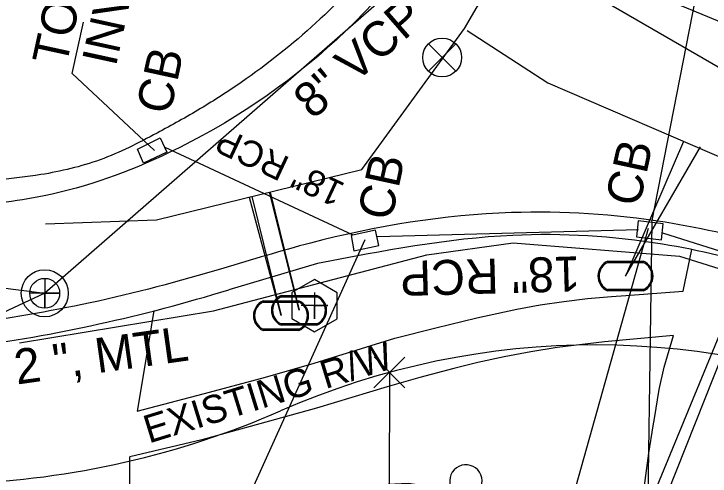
# Model space of a CAD drawing. Extents: x 1614611 to 1617571, y 898867 to 905462.
# Drawn here: x 1616325.8 to 1616405.6, y 901661.5 to 901714.4 of the extents above; entities that cross this region are included whole.
import ezdxf

# ---------------------------------------------------------------- set-up
doc = ezdxf.new("R2010")
doc.units = 0
for name, color, linetype in [('Exist Boundary Watershed Residential C 05', 7, 'Continuous'), ('Exist Right of Way Line Text', 7, 'Continuous'), ('Exist Structure Minor Catch Basin Top Elevation', 7, 'Continuous'), ('Exist Structure Minor Pipes RCP 18 Inch Invert', 7, 'Continuous'), ('Exist Utilities Gas UG Line SUE LOS B', 7, 'Continuous'), ('Exist Utilities Gas UG Line SUE LOS B Text', 7, 'Continuous'), ('Exist Utilities Sanitary Sewer Manhole Leader', 7, 'Continuous'), ('Exist Utilities Sanitary Sewer UG Line', 7, 'Continuous'), ('Exist Utilities Sanitary Sewer UG Line Text', 7, 'Continuous'), ('Exist Utilities TV UG FO Cable SUE LOS B', 7, 'Continuous'), ('Exist Utilities Water UG Line SUE LOS B', 7, 'Continuous'), ('Exist Vegetation Tree CELL', 7, 'Continuous'), ('Old_Level_21', 7, 'Continuous'), ('Prop Drainage Structure Catch Basin Grate 840 03E Label', 7, 'Continuous'), ('Prop Drainage Structure Catch Basin Open Throat 4 CELL', 7, 'Continuous'), ('Prop Drainage Structure Drop Inlet Grate 3 Narrow Slots and Sag Grates 840 24 Label', 7, 'Continuous'), ('Prop Drainage Structure Pipe Alternate 12in Label', 7, 'Continuous'), ('Prop Drainage Structure Pipe Alternate 30in Label', 7, 'Continuous'), ('Prop Drainage Structure Pipe Stub Out CELL', 7, 'Continuous'), ('Prop Drainage Structure Tops and Inverts LABEL', 7, 'Continuous'), ('Prop Earthen Structure Head Ditch Label', 7, 'Continuous'), ('Prop Earthen Structure V Ditch Detail Label', 7, 'Continuous'), ('Prop Easement Permanent Drainage', 7, 'Continuous'), ('Prop Erosion Embankment Toe Protection with Rip Rap 3 Detail CELL', 7, 'Continuous'), ('Prop Plan Preparation Drainage Notes Label', 7, 'Continuous'), ('Prop SS Transition Line', 7, 'Continuous'), ('Raster_Level_2', 7, 'Continuous'), ('Scratch_Level_1', 7, 'Continuous'), ('Scratch_Level_9', 7, 'Continuous')]:
    doc.layers.add(name, color=color, linetype=linetype)

# ---------------------------------------------------------------- blocks, each defined once
blk = doc.blocks.new('EXIST UTILITIES SANITARY SEWER MANHOLE')
at = {"layer": 'Old_Level_21'}
blk.add_lwpolyline([(0, 0.03425), (0, -0.03425), (0, 0), (0.03425, 0), (-0.03425, 0)], dxfattribs=at)
for radius in [0.05389, 0.03425]:
    blk.add_circle((0, 0), radius, dxfattribs=at)
blk = doc.blocks.new('EXIST UTILITIES SANITARY SEWER CLEAN-OUT')
at = {"layer": 'Prop Drainage Structure Pipe Stub Out CELL'}
blk.add_line((0, 0), (0, 0), dxfattribs=at)
blk.add_lwpolyline([(-0.0516, 0.0299), (-0.0517, -0.0297), (-0.0001, -0.0596), (0.0516, -0.0299), (0.0517, 0.0297), (0.0001, 0.0596)], close=True, dxfattribs=at)
blk.add_lwpolyline([(0, 0.0302), (0, -0.0302), (0, 0), (0.0302, 0), (-0.0302, 0)], dxfattribs=at)
blk = doc.blocks.new('EXIST UTILITIES WATER VALVE')
at = {"layer": 'Prop Earthen Structure V Ditch Detail Label'}
blk.add_lwpolyline([(0.0315, 0.0315), (-0.0315, -0.0315), (0, 0), (0.0315, -0.0315), (-0.0315, 0.0315)], dxfattribs=at)
blk.add_circle((0, 0), 0.0445, dxfattribs=at)
blk = doc.blocks.new('EXIST UTILITIES WATER METER')
at = {"layer": 'Prop SS Transition Line'}
blk.add_line((0, 0), (0, 0), dxfattribs=at)
for points in [[(-0.0408, 0.034), (0.0408, 0.034)], [(-0.0408, 0.0312), (0.0408, 0.0312)], [(0.0408, -0.0312), (-0.0413, -0.0312)], [(0.0408, -0.034), (-0.0413, -0.034)]]:
    blk.add_lwpolyline(points, dxfattribs=at)
for centre, radius, start, end in [((-0.0261, -0.0001), 0.0371, 113.178, 245.9794), ((0.0259, 0), 0.0371, 293.6483, 66.3084), ((-0.0259, -0.0001), 0.0347, 115.3009, 243.7824), ((0.0261, 0), 0.0345, 295.1272, 64.8728)]:
    blk.add_arc(centre, radius, start, end, dxfattribs=at)

msp = doc.modelspace()

# ---------------------------------------------------------------- linework, layer by layer
at = {"layer": 'Exist Boundary Watershed Residential C 05'}
msp.add_line((1616360.607, 901685.803), (1616350.444, 901682.806), dxfattribs=at)
msp.add_ellipse((1616295.623, 901859.167), major_axis=(184.061, -21.029), ratio=0.996311, start_param=4.959683, end_param=5.126158, dxfattribs=at)
for points in [[(1616499.205, 901686.104), (1616458.121, 901698.743), (1616435.429, 901711.261), (1616421.114, 901726.337), (1616409.376, 901744.292), (1616402.266, 901762.223), (1616399.824, 901773.888)], [(1616380.148, 901743.17), (1616379.15, 901740.021), (1616377.928, 901736.915), (1616376.469, 901733.865), (1616375.647, 901732.365), (1616374.763, 901730.882), (1616371.474, 901725.942), (1616367.998, 901721.394), (1616360.415, 901713.364), (1616351.871, 901706.561), (1616347.194, 901703.548), (1616342.224, 901700.756), (1616335.687, 901697.69), (1616328.899, 901695.991), (1616319.139, 901695.018)], [(1616426.531, 901679.995), (1616412.776, 901685.013), (1616400.116, 901688.02), (1616382.987, 901689.032), (1616360.607, 901685.803)]]:
    msp.add_spline(points, degree=3, dxfattribs=at)
at = {"layer": 'Exist Utilities Gas UG Line SUE LOS B'}
msp.add_lwpolyline([(1616326.476, 901676.736), (1616348.676, 901680.409), (1616373.137, 901686.793), (1616383.025, 901688.182), (1616402.076, 901686.65), (1616424.003, 901679.778), (1616450.549, 901670.159), (1616479.448, 901661.996), (1616512.172, 901655.218), (1616540.791, 901649.287), (1616561.301, 901640.128), (1616569.634, 901633.987), (1616582.757, 901628.459), (1616598.916, 901622.957)], dxfattribs=at)
at = {"layer": 'Exist Utilities Sanitary Sewer Manhole Leader'}
msp.add_lwpolyline([(1616329.348, 901682.401), (1616297.514, 901667.517), (1616296.244, 901661.653)], dxfattribs=at)
at = {"layer": 'Exist Utilities Sanitary Sewer UG Line'}
for p, q in [((1616378.522, 901725.261), (1616329.348, 901682.401)), ((1616378.522, 901725.261), (1616482.734, 901681.778)), ((1616247.853, 901693.009), (1616329.348, 901682.401))]:
    msp.add_line(p, q, dxfattribs=at)
at = {"layer": 'Exist Utilities TV UG FO Cable SUE LOS B'}
msp.add_lwpolyline([(1616322.444, 901658.273), (1616339.946, 901658.826), (1616355.221, 901659.676), (1616371.625, 901659.727), (1616395.682, 901655.657), (1616398.624, 901656.007), (1616399.566, 901656.627), (1616407.168, 901675.727), (1616413.759, 901679.936), (1616418.141, 901686.302), (1616428.261, 901713.431), (1616435.829, 901730.04), (1616439.688, 901732.7), (1616443.775, 901733.977), (1616446.881, 901732.87), (1616463.4, 901722.178), (1616479.028, 901712.875), (1616493.292, 901712.8)], dxfattribs=at)
at = {"layer": 'Exist Utilities Water UG Line SUE LOS B'}
for p, q in [((1616402.537, 901699.794), (1616395.898, 901684.377)), ((1616353.08, 901693.479), (1616356.423, 901679.843)), ((1616355.167, 901693.99), (1616358.486, 901680.45))]:
    msp.add_line(p, q, dxfattribs=at)
for points in [[(1616329.451, 901690.357), (1616342.17, 901690.804), (1616365.695, 901696.571), (1616377.461, 901712.71), (1616391.131, 901736.186), (1616397.136, 901746.757), (1616391.334, 901773.206), (1616380.106, 901811.702), (1616365.353, 901826.253), (1616379.532, 901838.144), (1616381.442, 901842.738)], [(1616377.759, 901712.494), (1616386.979, 901706.494), (1616408.272, 901697.324), (1616425.929, 901691.577), (1616468.832, 901676.829), (1616508.937, 901664.099), (1616510.824, 901664.64), (1616537.41, 901680.966), (1616540.697, 901682.616)]]:
    msp.add_lwpolyline(points, dxfattribs=at)
at = {"layer": 'Exist Vegetation Tree CELL'}
msp.add_arc((1616377.611, 901660.906), 1.856, 330.16508, 219.71335, dxfattribs=at)
at = {"layer": 'Prop Drainage Structure Catch Basin Grate 840 03E Label'}
msp.add_lwpolyline([(1616321.847, 901655.537), (1616340.377, 901656.934), (1616355.031, 901659.841), (1616370.995, 901660.637), (1616397.99, 901656.609), (1616411.28, 901688.81), (1616423.429, 901725.109), (1616429.096, 901738.021), (1616434.179, 901742.072), (1616436.044, 901741.857), (1616447.032, 901732.283), (1616482.999, 901709.432), (1616531.146, 901699.008), (1616556.379, 901700.279), (1616584.941, 901705.972), (1616596.346, 901733.023), (1616606.817, 901786.738), (1616620.068, 901848.21), (1616628.54, 901895.318)], dxfattribs=at)
at = {"layer": 'Prop Drainage Structure Catch Basin Open Throat 4 CELL'}
for points in [[(1616342.583, 901700.188), (1616343.338, 901698.569), (1616340.685, 901697.316), (1616339.977, 901698.903), (1616342.583, 901700.188)], [(1616400.024, 901688.54), (1616400.226, 901690.341), (1616397.328, 901690.705), (1616397.162, 901688.868), (1616400.024, 901688.54)], [(1616367.621, 901687.875), (1616367.266, 901689.634), (1616364.457, 901689.02), (1616364.779, 901687.25), (1616367.621, 901687.875)]]:
    msp.add_lwpolyline(points, dxfattribs=at)
at = {"layer": 'Prop Drainage Structure Pipe Alternate 12in Label'}
for points in [[(1616398.913, 901690.566), (1616398.277, 901645.886), (1616396.405, 901637.328)], [(1616398.5, 901689.812), (1616386.82, 901648.195), (1616385.497, 901642.08)]]:
    msp.add_lwpolyline(points, dxfattribs=at)
at = {"layer": 'Prop Drainage Structure Pipe Alternate 30in Label'}
msp.add_line((1616368.844, 901673.335), (1616368.219, 901497.018), dxfattribs=at)
at = {"layer": 'Prop Drainage Structure Tops and Inverts LABEL'}
msp.add_line((1616368.844, 901673.335), (1616368.844, 901673.335), dxfattribs=at)
msp.add_lwpolyline([(1616367.082, 901675.109), (1616370.605, 901671.561), (1616368.844, 901673.335), (1616370.618, 901675.097), (1616367.07, 901671.574)], dxfattribs=at)
at = {"layer": 'Prop Earthen Structure Head Ditch Label'}
for centre, radius, start, end in [((1616392.442, 901586.484), 90, 66.2087, 113.6264), ((1616316.296, 901760.558), 100, 272.03092, 293.6264)]:
    msp.add_arc(centre, radius, start, end, dxfattribs=at)
at = {"layer": 'Prop Earthen Structure V Ditch Detail Label'}
for p, q in [((1616395.898, 901684.377), (1616404.477, 901699.177)), ((1616356.423, 901679.843), (1616352.825, 901693.37)), ((1616358.486, 901680.45), (1616355.119, 901693.972))]:
    msp.add_line(p, q, dxfattribs=at)
at = {"layer": 'Prop Erosion Embankment Toe Protection with Rip Rap 3 Detail CELL'}
for p, q in [((1616398.913, 901690.566), (1616408.736, 901740.91)), ((1616343.126, 901699.135), (1616364.638, 901689.082)), ((1616367.496, 901688.892), (1616397.369, 901689.712)), ((1616400.137, 901689.313), (1616478.429, 901664.667))]:
    msp.add_line(p, q, dxfattribs=at)
at = {"layer": 'Prop Plan Preparation Drainage Notes Label'}
for points in [[(1616341.908, 901698.76), (1616332.506, 901707.592), (1616333.783, 901713.455)], [(1616366.029, 901688.51), (1616348.458, 901649.679), (1616346.762, 901642.036)]]:
    msp.add_lwpolyline(points, dxfattribs=at)
at = {"layer": 'Raster_Level_2'}
msp.add_line((1616381.205, 901722.985), (1616409.402, 901706.662), dxfattribs=at)
at = {"layer": 'Scratch_Level_1'}
for points in [[(1616341.868, 901680.417), (1616340.939, 901674.829), (1616339.93, 901668.904), (1616348.233, 901671.096), (1616354.662, 901672.79), (1616360.215, 901674.395), (1616369.47, 901677.259), (1616374.154, 901678.455), (1616378.857, 901679.573), (1616383.43, 901680.583), (1616386.126, 901681.064), (1616388.835, 901681.469), (1616391.554, 901681.796), (1616394.282, 901682.046), (1616395.95, 901682.16), (1616402.492, 901682.638), (1616403.498, 901687.398)], [(1616399.2, 901668.054), (1616399.762, 901671.378), (1616400.34, 901673.948), (1616401.388, 901677.585), (1616393.504, 901676.836), (1616388.07, 901676.199), (1616385.029, 901675.697), (1616382.002, 901675.118), (1616378.99, 901674.462), (1616376.234, 901673.792), (1616372.338, 901672.757), (1616368.592, 901671.684), (1616360.474, 901669.254), (1616352.87, 901667.146), (1616347.365, 901665.606), (1616339.085, 901663.67)], [(1616402.193, 901633.968), (1616402.253, 901635.652), (1616402.263, 901635.896), (1616402.422, 901639.5), (1616402.498, 901640.969), (1616402.623, 901643.345), (1616402.856, 901647.187), (1616402.916, 901648.099), (1616403.439, 901654.16), (1616403.661, 901656.659), (1616397.737, 901657.112), (1616398.162, 901660.969), (1616398.578, 901664.096), (1616399.058, 901667.21), (1616399.2, 901668.054)], [(1616338.813, 901637.865), (1616338.847, 901639.965), (1616338.93, 901645.112), (1616338.961, 901647.044), (1616339.068, 901655.181), (1616339.085, 901663.67)]]:
    msp.add_lwpolyline(points, dxfattribs=at)
at = {"layer": 'Scratch_Level_9'}
for points in [[(1616333.277, 901826.538), (1616334.316, 901826.257), (1616367.937, 901804.817), (1616383.329, 901771.991), (1616376.998, 901729.791), (1616343.54, 901698.472), (1616329.293, 901693.555), (1616319.232, 901692.521), (1616318.569, 901692.524)], [(1616498.764, 901683.663), (1616457.124, 901696.407), (1616433.94, 901709.316), (1616419.257, 901724.86), (1616407.158, 901743.227), (1616399.807, 901761.536), (1616397.325, 901773.434)], [(1616600.703, 901615.071), (1616596.491, 901640.707), (1616577.816, 901651.88), (1616577.758, 901653.582), (1616560.382, 901654.399), (1616541.66, 901655.742), (1616514.624, 901658.966), (1616481.568, 901665.456), (1616453.293, 901673.284), (1616429.007, 901681.848), (1616427.559, 901682.356), (1616413.543, 901687.442), (1616400.429, 901690.536), (1616382.846, 901691.642), (1616359.811, 901688.156), (1616349.758, 901685.257), (1616334.537, 901681.299), (1616320.225, 901678.765)]]:
    msp.add_spline(points, degree=3, dxfattribs=at)

# ---------------------------------------------------------------- block references
at = {"layer": 'Old_Level_21', "xscale": 50, "yscale": 50}
msp.add_blockref('EXIST UTILITIES SANITARY SEWER MANHOLE', (1616329.348, 901682.401), dxfattribs=at)
at = {"layer": 'Prop Drainage Structure Pipe Stub Out CELL', "xscale": 50, "yscale": 50}
msp.add_blockref('EXIST UTILITIES SANITARY SEWER CLEAN-OUT', (1616360.258, 901680.985), dxfattribs=at)
at = {"layer": 'Prop Earthen Structure V Ditch Detail Label', "xscale": 50, "yscale": 50}
msp.add_blockref('EXIST UTILITIES WATER VALVE', (1616374.882, 901709.405), dxfattribs=at)
at = {"layer": 'Prop SS Transition Line', "xscale": 50, "yscale": 50}
for p in [(1616395.898, 901684.377), (1616358.486, 901680.45), (1616356.423, 901679.843)]:
    msp.add_blockref('EXIST UTILITIES WATER METER', p, dxfattribs=at)

# ---------------------------------------------------------------- texts
at = {"layer": 'Exist Right of Way Line Text'}
msp.add_text('EXISTING R/W', height=3.2, rotation=17.1291, dxfattribs=at).set_placement((1616341.286, 901665.188))
at = {"layer": 'Exist Structure Minor Catch Basin Top Elevation'}
msp.add_text("TOP=976.26'", height=4, rotation=77.71667, dxfattribs=at).set_placement((1616331.805, 901708.299))
at = {"layer": 'Exist Structure Minor Pipes RCP 18 Inch Invert'}
msp.add_text("INV=972.41'", height=4, rotation=77.71667, dxfattribs=at).set_placement((1616337.497, 901708.27))
at = {"layer": 'Exist Utilities Gas UG Line SUE LOS B Text'}
msp.add_text('2 ", MTL', height=4, rotation=7.99621, dxfattribs=at).set_placement((1616326.157, 901671.946))
at = {"layer": 'Exist Utilities Sanitary Sewer UG Line Text'}
msp.add_text('8" VCP', height=4, rotation=41.07537, dxfattribs=at).set_placement((1616360.071, 901702.209))
at = {"layer": 'Prop Drainage Structure Drop Inlet Grate 3 Narrow Slots and Sag Grates 840 24 Label'}
for height, rotation, p in [(3, 154.95235, (1616363.915, 901694.912)), (4, 181.57235, (1616390.634, 901686.644))]:
    msp.add_text('18" RCP', height=height, rotation=rotation, dxfattribs=at).set_placement(p)
at = {"layer": 'Prop Easement Permanent Drainage'}
for p in [(1616343.698, 901702.744), (1616397.459, 901692.18), (1616369.06, 901690.575)]:
    msp.add_text('CB', height=4, rotation=77.71667, dxfattribs=at).set_placement(p)

doc.saveas('drawing.dxf')
